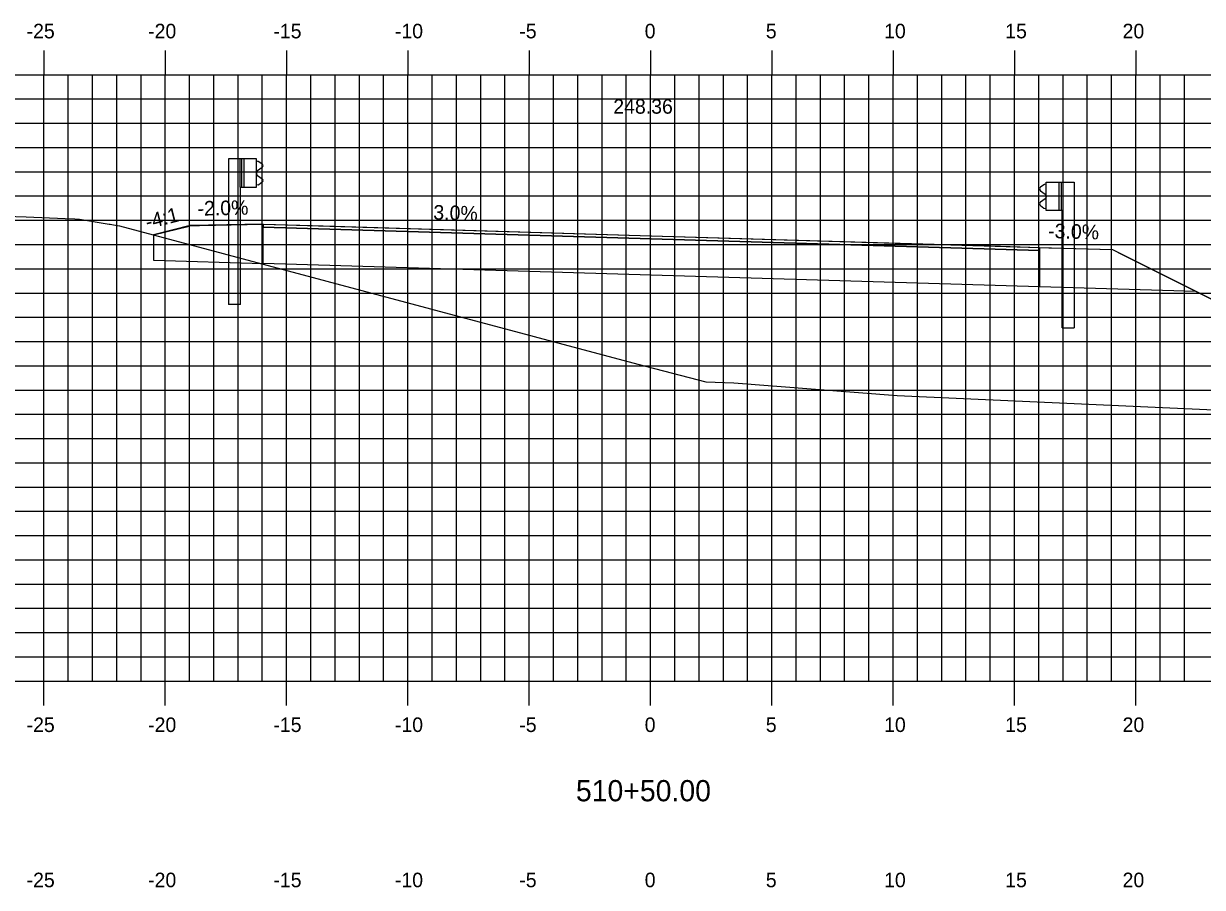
# Model space of a CAD drawing. Extents: x 1170543 to 1177585, y 609599 to 610623.
# Drawn here: x 1172374.68 to 1172423.27, y 610329.29 to 610364.91 of the extents above; entities that cross this region are included whole.
import ezdxf

# ---------------------------------------------------------------- set-up
doc = ezdxf.new("R2010")
doc.units = 0
for name, color, linetype in [('ANNOTATION', 7, 'Continuous'), ('D_Guardrail_Beam_Lt', 7, 'Continuous'), ('D_Guardrail_Beam_Rt', 7, 'Continuous'), ('D_Roadway_Centerline', 7, 'Continuous'), ('D_Roadway_Centerline_Text', 7, 'Continuous'), ('D_Roadway_Edge_Shoulder', 7, 'Continuous'), ('D_Roadway_Edge_TW', 7, 'Continuous'), ('D_Roadway_Pavement', 7, 'Continuous'), ('D_Roadway_SlopeLines', 7, 'Continuous'), ('D_Roadway_SubGrade', 7, 'Continuous'), ('H_V ANNOTATION', 7, 'Continuous'), ('MAJOR', 7, 'Continuous'), ('MINOR', 7, 'Continuous'), ('S_Roadway_Centerline', 7, 'Continuous')]:
    doc.layers.add(name, color=color, linetype=linetype)

msp = doc.modelspace()

# ---------------------------------------------------------------- linework, layer by layer
at = {"layer": 'D_Guardrail_Beam_Lt'}
for p, q in [((1172383.127, 610359.327), (1172383.127, 610353.327)), ((1172383.598, 610359.327), (1172383.127, 610359.327)), ((1172384.286, 610359.327), (1172383.598, 610359.327)), ((1172383.598, 610359.327), (1172383.598, 610358.16)), ((1172383.661, 610359.327), (1172383.661, 610358.16)), ((1172383.765, 610359.327), (1172383.765, 610358.16)), ((1172384.286, 610358.16), (1172384.286, 610359.327)), ((1172384.286, 610359.244), (1172384.36, 610359.229)), ((1172384.376, 610359.222), (1172384.519, 610359.122)), ((1172384.29, 610358.779), (1172384.29, 610358.709)), ((1172384.519, 610358.979), (1172384.324, 610358.843)), ((1172384.36, 610358.258), (1172384.286, 610358.244)), ((1172384.324, 610358.644), (1172384.519, 610358.508)), ((1172384.519, 610358.365), (1172384.376, 610358.265)), ((1172383.598, 610358.16), (1172384.286, 610358.16)), ((1172383.619, 610353.327), (1172383.619, 610358.16)), ((1172383.619, 610353.327), (1172383.127, 610353.327))]:
    msp.add_line(p, q, dxfattribs=at)
for centre, major_axis, start_param, end_param in [((1172384.352, 610359.188), (0.0417, 0), 0.959931, 1.376053), ((1172384.369, 610358.779), (-0.0789, 0), 5.323254, 6.283185), ((1172384.469, 610359.051), (0.0877, 0), 5.323254, 7.243116), ((1172384.369, 610358.709), (-0.0789, 0), 6.283185, 7.243116), ((1172384.352, 610358.299), (0.0417, 0), 4.907132, 5.323254), ((1172384.469, 610358.436), (0.0877, 0), 5.323254, 7.243116)]:
    msp.add_ellipse(centre, major_axis=major_axis, ratio=0.995501, start_param=start_param, end_param=end_param, dxfattribs=at)
at = {"layer": 'D_Guardrail_Beam_Rt'}
for p, q in [((1172416.737, 610358.262), (1172416.594, 610358.162)), ((1172416.827, 610358.284), (1172416.753, 610358.269)), ((1172416.827, 610358.367), (1172417.515, 610358.367)), ((1172416.827, 610357.2), (1172416.827, 610358.367)), ((1172417.348, 610358.367), (1172417.348, 610357.2)), ((1172417.452, 610358.367), (1172417.452, 610357.2)), ((1172417.515, 610358.367), (1172417.985, 610358.367)), ((1172417.515, 610358.367), (1172417.515, 610357.2)), ((1172417.985, 610358.367), (1172417.985, 610352.367)), ((1172416.594, 610358.019), (1172416.789, 610357.883)), ((1172416.823, 610357.819), (1172416.823, 610357.749)), ((1172416.789, 610357.684), (1172416.594, 610357.548)), ((1172416.594, 610357.405), (1172416.737, 610357.305)), ((1172416.753, 610357.298), (1172416.827, 610357.284)), ((1172417.515, 610357.2), (1172416.827, 610357.2)), ((1172417.494, 610352.367), (1172417.494, 610357.2)), ((1172417.494, 610352.367), (1172417.985, 610352.367))]:
    msp.add_line(p, q, dxfattribs=at)
for centre, major_axis, start_param, end_param in [((1172416.761, 610358.228), (-0.0417, 0), 4.907132, 5.323254), ((1172416.644, 610358.091), (-0.0877, 0), 5.323254, 7.243116), ((1172416.744, 610357.819), (0.0789, 0), 0, 0.959931), ((1172416.744, 610357.749), (0.0789, 0), 5.323254, 6.283185), ((1172416.644, 610357.476), (-0.0877, 0), 5.323254, 7.243116), ((1172416.761, 610357.339), (-0.0417, 0), 0.959931, 1.376053)]:
    msp.add_ellipse(centre, major_axis=major_axis, ratio=0.995501, start_param=start_param, end_param=end_param, dxfattribs=at)
at = {"layer": 'D_Roadway_Centerline'}
msp.add_lwpolyline([(1172380.039, 610356.202), (1172381.513, 610356.56), (1172381.556, 610356.581), (1172381.935, 610356.589), (1172384.556, 610356.641), (1172386.579, 610356.581), (1172400.556, 610356.161), (1172414.547, 610355.742), (1172416.556, 610355.681), (1172416.934, 610355.67), (1172419.556, 610355.591), (1172419.992, 610355.373), (1172423.014, 610353.863), (1172423.976, 610353.381), (1172430.639, 610350.05), (1172430.904, 610349.917), (1172433.643, 610348.548)], dxfattribs=at)
at = {"layer": 'D_Roadway_Edge_Shoulder'}
for points in [[(1172384.556, 610356.641), (1172384.556, 610356.516)], [(1172416.556, 610355.681), (1172416.556, 610355.556)]]:
    msp.add_lwpolyline(points, dxfattribs=at)
at = {"layer": 'D_Roadway_Edge_TW'}
msp.add_lwpolyline([(1172384.556, 610356.516), (1172384.556, 610356.641), (1172400.556, 610356.161), (1172416.556, 610355.681), (1172416.556, 610355.556), (1172400.556, 610356.036)], close=True, dxfattribs=at)
at = {"layer": 'D_Roadway_Pavement'}
msp.add_lwpolyline([(1172384.556, 610356.516), (1172384.556, 610356.516), (1172400.556, 610356.036), (1172416.556, 610355.556), (1172416.556, 610355.556), (1172400.556, 610356.036)], close=True, dxfattribs=at)
for points in [[(1172384.556, 610356.516), (1172384.556, 610356.516)], [(1172384.556, 610356.516), (1172384.556, 610356.516)], [(1172416.556, 610355.556), (1172416.556, 610355.556)], [(1172416.556, 610355.556), (1172416.556, 610355.556)]]:
    msp.add_lwpolyline(points, dxfattribs=at)
at = {"layer": 'D_Roadway_SlopeLines'}
for points in [[(1172381.556, 610356.581), (1172380.039, 610356.202)], [(1172419.556, 610355.591), (1172430.639, 610350.05)]]:
    msp.add_lwpolyline(points, dxfattribs=at)
at = {"layer": 'D_Roadway_SubGrade'}
for points in [[(1172384.556, 610356.641), (1172381.556, 610356.581), (1172380.039, 610356.202), (1172380.039, 610355.152), (1172384.556, 610355.016)], [(1172384.556, 610355.016), (1172384.556, 610356.516), (1172400.556, 610356.036), (1172416.556, 610355.556), (1172416.556, 610354.056), (1172400.556, 610354.536)], [(1172416.556, 610355.681), (1172419.556, 610355.591), (1172423.014, 610353.863), (1172416.556, 610354.056)]]:
    msp.add_lwpolyline(points, close=True, dxfattribs=at)
at = {"layer": 'MAJOR'}
for p, q in [((1172375.524, 610363.803), (1172375.524, 610362.801)), ((1172380.524, 610363.803), (1172380.524, 610362.801)), ((1172385.524, 610363.803), (1172385.524, 610362.801)), ((1172390.524, 610363.803), (1172390.524, 610362.801)), ((1172395.524, 610363.803), (1172395.524, 610362.801)), ((1172400.524, 610363.803), (1172400.524, 610362.801)), ((1172405.524, 610363.803), (1172405.524, 610362.801)), ((1172410.524, 610363.803), (1172410.524, 610362.801)), ((1172415.524, 610363.803), (1172415.524, 610362.801)), ((1172420.524, 610363.803), (1172420.524, 610362.801)), ((1172330.524, 610362.801), (1172470.524, 610362.801)), ((1172330.524, 610362.801), (1172470.524, 610362.801)), ((1172375.524, 610337.801), (1172375.524, 610362.801)), ((1172380.524, 610337.801), (1172380.524, 610362.801)), ((1172385.524, 610337.801), (1172385.524, 610362.801)), ((1172390.524, 610337.801), (1172390.524, 610362.801)), ((1172395.524, 610337.801), (1172395.524, 610362.801)), ((1172400.524, 610337.801), (1172400.524, 610362.801)), ((1172405.524, 610337.801), (1172405.524, 610362.801)), ((1172410.524, 610337.801), (1172410.524, 610362.801)), ((1172415.524, 610337.801), (1172415.524, 610362.801)), ((1172420.524, 610337.801), (1172420.524, 610362.801)), ((1172330.524, 610357.801), (1172470.524, 610357.801)), ((1172330.524, 610352.801), (1172470.524, 610352.801)), ((1172330.524, 610347.801), (1172470.524, 610347.801)), ((1172330.524, 610342.801), (1172470.524, 610342.801)), ((1172330.524, 610337.801), (1172470.524, 610337.801)), ((1172330.524, 610337.801), (1172470.524, 610337.801)), ((1172375.524, 610336.799), (1172375.524, 610337.801)), ((1172380.524, 610336.799), (1172380.524, 610337.801)), ((1172385.524, 610336.799), (1172385.524, 610337.801)), ((1172390.524, 610336.799), (1172390.524, 610337.801)), ((1172395.524, 610336.799), (1172395.524, 610337.801)), ((1172400.524, 610336.799), (1172400.524, 610337.801)), ((1172405.524, 610336.799), (1172405.524, 610337.801)), ((1172410.524, 610336.799), (1172410.524, 610337.801)), ((1172415.524, 610336.799), (1172415.524, 610337.801)), ((1172420.524, 610336.799), (1172420.524, 610337.801))]:
    msp.add_line(p, q, dxfattribs=at)
at = {"layer": 'MINOR'}
for p, q in [((1172376.524, 610337.801), (1172376.524, 610362.801)), ((1172377.524, 610337.801), (1172377.524, 610362.801)), ((1172378.524, 610337.801), (1172378.524, 610362.801)), ((1172379.524, 610337.801), (1172379.524, 610362.801)), ((1172381.524, 610337.801), (1172381.524, 610362.801)), ((1172382.524, 610337.801), (1172382.524, 610362.801)), ((1172383.524, 610337.801), (1172383.524, 610362.801)), ((1172384.524, 610337.801), (1172384.524, 610362.801)), ((1172386.524, 610337.801), (1172386.524, 610362.801)), ((1172387.524, 610337.801), (1172387.524, 610362.801)), ((1172388.524, 610337.801), (1172388.524, 610362.801)), ((1172389.524, 610337.801), (1172389.524, 610362.801)), ((1172391.524, 610337.801), (1172391.524, 610362.801)), ((1172392.524, 610337.801), (1172392.524, 610362.801)), ((1172393.524, 610337.801), (1172393.524, 610362.801)), ((1172394.524, 610337.801), (1172394.524, 610362.801)), ((1172396.524, 610337.801), (1172396.524, 610362.801)), ((1172397.524, 610337.801), (1172397.524, 610362.801)), ((1172398.524, 610337.801), (1172398.524, 610362.801)), ((1172399.524, 610337.801), (1172399.524, 610362.801)), ((1172401.524, 610337.801), (1172401.524, 610362.801)), ((1172402.524, 610337.801), (1172402.524, 610362.801)), ((1172403.524, 610337.801), (1172403.524, 610362.801)), ((1172404.524, 610337.801), (1172404.524, 610362.801)), ((1172406.524, 610337.801), (1172406.524, 610362.801)), ((1172407.524, 610337.801), (1172407.524, 610362.801)), ((1172408.524, 610337.801), (1172408.524, 610362.801)), ((1172409.524, 610337.801), (1172409.524, 610362.801)), ((1172411.524, 610337.801), (1172411.524, 610362.801)), ((1172412.524, 610337.801), (1172412.524, 610362.801)), ((1172413.524, 610337.801), (1172413.524, 610362.801)), ((1172414.524, 610337.801), (1172414.524, 610362.801)), ((1172416.524, 610337.801), (1172416.524, 610362.801)), ((1172417.524, 610337.801), (1172417.524, 610362.801)), ((1172418.524, 610337.801), (1172418.524, 610362.801)), ((1172419.524, 610337.801), (1172419.524, 610362.801)), ((1172421.524, 610337.801), (1172421.524, 610362.801)), ((1172422.524, 610337.801), (1172422.524, 610362.801)), ((1172330.524, 610361.801), (1172470.524, 610361.801)), ((1172330.524, 610360.801), (1172470.524, 610360.801)), ((1172330.524, 610359.801), (1172470.524, 610359.801)), ((1172330.524, 610358.801), (1172470.524, 610358.801)), ((1172330.524, 610356.801), (1172470.524, 610356.801)), ((1172330.524, 610355.801), (1172470.524, 610355.801)), ((1172330.524, 610354.801), (1172470.524, 610354.801)), ((1172330.524, 610353.801), (1172470.524, 610353.801)), ((1172330.524, 610351.801), (1172470.524, 610351.801)), ((1172330.524, 610350.801), (1172470.524, 610350.801)), ((1172330.524, 610349.801), (1172470.524, 610349.801)), ((1172330.524, 610348.801), (1172470.524, 610348.801)), ((1172330.524, 610346.801), (1172470.524, 610346.801)), ((1172330.524, 610345.801), (1172470.524, 610345.801)), ((1172330.524, 610344.801), (1172470.524, 610344.801)), ((1172330.524, 610343.801), (1172470.524, 610343.801)), ((1172330.524, 610341.801), (1172470.524, 610341.801)), ((1172330.524, 610340.801), (1172470.524, 610340.801)), ((1172330.524, 610339.801), (1172470.524, 610339.801)), ((1172330.524, 610338.801), (1172470.524, 610338.801))]:
    msp.add_line(p, q, dxfattribs=at)
at = {"layer": 'S_Roadway_Centerline'}
msp.add_lwpolyline([(1172371.819, 610357.043), (1172374.789, 610356.936), (1172376.4, 610356.868), (1172376.799, 610356.853), (1172376.985, 610356.845), (1172378.211, 610356.639), (1172378.255, 610356.635), (1172378.396, 610356.609), (1172378.637, 610356.576), (1172400.004, 610350.873), (1172402.8, 610350.136), (1172403.952, 610350.104), (1172410.682, 610349.582), (1172441.074, 610348.203)], dxfattribs=at)

# ---------------------------------------------------------------- texts
at = {"layer": 'ANNOTATION'}
for s, rotation, p in [('-4:1', 14.0362, (1172379.785, 610356.429)), ('-2.0%', 1.1458, (1172381.86, 610356.988)), ('3.0%', 358.2816, (1172391.565, 610356.832)), ('-3.0%', 358.2816, (1172416.904, 610356.071))]:
    msp.add_text(s, height=0.6, rotation=rotation, dxfattribs=at).set_placement(p)
at = {"layer": 'D_Roadway_Centerline'}
for s, p in [('C', (1172400.551, 610356.161)), ('L', (1172400.556, 610356.154))]:
    msp.add_text(s, height=0.0146, dxfattribs=at).set_placement(p)
at = {"layer": 'D_Roadway_Centerline_Text'}
msp.add_text('248.36', height=0.6, dxfattribs=at).set_placement((1172398.988, 610361.194))
msp.add_text('248.36', height=0.6, dxfattribs=at).set_placement((1172398.988, 610361.194))
at = {"layer": 'H_V ANNOTATION'}
for s, height, p in [('-25', 0.6, (1172374.809, 610364.301)), ('-20', 0.6, (1172379.817, 610364.301)), ('-15', 0.6, (1172384.98, 610364.301)), ('-10', 0.6, (1172389.988, 610364.301)), ('-5', 0.6, (1172395.114, 610364.301)), ('0', 0.6, (1172400.283, 610364.301)), ('5', 0.6, (1172405.275, 610364.301)), ('10', 0.6, (1172410.149, 610364.301)), ('15', 0.6, (1172415.141, 610364.301)), ('20', 0.6, (1172419.978, 610364.301)), ('-25', 0.6, (1172374.809, 610335.701)), ('-20', 0.6, (1172379.817, 610335.701)), ('-15', 0.6, (1172384.98, 610335.701)), ('-10', 0.6, (1172389.988, 610335.701)), ('-5', 0.6, (1172395.114, 610335.701)), ('0', 0.6, (1172400.283, 610335.701)), ('5', 0.6, (1172405.275, 610335.701)), ('10', 0.6, (1172410.149, 610335.701)), ('15', 0.6, (1172415.141, 610335.701)), ('20', 0.6, (1172419.978, 610335.701)), ('510+50.00', 0.875, (1172397.449, 610332.844)), ('-25', 0.6, (1172374.809, 610329.301)), ('-20', 0.6, (1172379.817, 610329.301)), ('-15', 0.6, (1172384.98, 610329.301)), ('-10', 0.6, (1172389.988, 610329.301)), ('-5', 0.6, (1172395.114, 610329.301)), ('0', 0.6, (1172400.283, 610329.301)), ('5', 0.6, (1172405.275, 610329.301)), ('10', 0.6, (1172410.149, 610329.301)), ('15', 0.6, (1172415.141, 610329.301)), ('20', 0.6, (1172419.978, 610329.301))]:
    msp.add_text(s, height=height, dxfattribs=at).set_placement(p)

doc.saveas('drawing.dxf')
